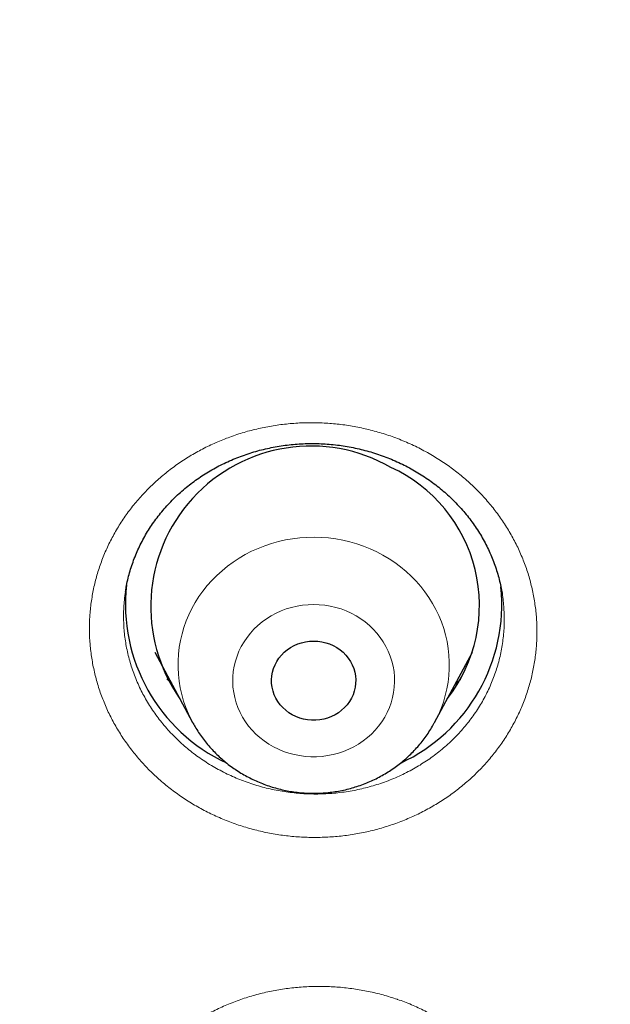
# Model space of a CAD drawing. Header units: millimetres. Extents: x 8 to 436, y 12 to 764.
# Tile 477 of 656: x 222.61 to 227.94, y 693.85 to 702.73. Entities that reach past the tile are written whole.
import ezdxf

# ---------------------------------------------------------------- set-up
doc = ezdxf.new("R2010")
doc.units = ezdxf.units.MM

msp = doc.modelspace()

# ---------------------------------------------------------------- linework, layer by layer
at = {"color": 7, "linetype": 'Continuous', "lineweight": 30}
for p, q in [((223.829, 697.0232), (224.1698, 696.3911)), ((226.3532, 696.3911), (226.694, 697.0232)), ((223.9806, 696.7421), (223.975, 696.745))]:
    msp.add_line(p, q, dxfattribs=at)
at = {"color": 252, "linetype": 'Continuous', "lineweight": 0}
for p, q in [((223.9798, 696.7435), (223.9372, 696.7829)), ((226.585, 696.7784), (226.5385, 696.7348))]:
    msp.add_line(p, q, dxfattribs=at)
at = {"color": 252, "linetype": 'Continuous', "lineweight": 0, "flags": 128}
for points in [[(224.1699, 696.391), (224.1587, 696.4122), (224.1321, 696.468), (224.1086, 696.5251), (224.0884, 696.5834), (224.0715, 696.6425), (224.058, 696.7024), (224.0479, 696.7629), (224.0412, 696.8238), (224.038, 696.8849), (224.0383, 696.9462), (224.042, 697.0073), (224.0492, 697.0681), (224.0598, 697.1286), (224.0739, 697.1883), (224.0913, 697.2474), (224.112, 697.3054), (224.136, 697.3623), (224.1631, 697.418), (224.1934, 697.4722), (224.2267, 697.5248), (224.2629, 697.5757), (224.302, 697.6247), (224.3438, 697.6717), (224.3882, 697.7165), (224.4351, 697.759), (224.4843, 697.7992), (224.5357, 697.8368), (224.5892, 697.8718), (224.6445, 697.904), (224.7017, 697.9335), (224.7604, 697.96), (224.8205, 697.9836), (224.8819, 698.0041), (224.9444, 698.0216), (225.0077, 698.0359), (225.0718, 698.047), (225.1364, 698.0548), (225.2014, 698.0595), (225.2665, 698.0608), (225.3317, 698.059), (225.3966, 698.0538), (225.4611, 698.0455), (225.5251, 698.0339), (225.5883, 698.0191), (225.6506, 698.0012), (225.7118, 697.9802), (225.7718, 697.9561), (225.8303, 697.9291), (225.8871, 697.8992), (225.9422, 697.8666), (225.9954, 697.8312), (226.0465, 697.7932), (226.0953, 697.7526), (226.1418, 697.7097), (226.1858, 697.6646), (226.2272, 697.6173), (226.2658, 697.568), (226.3016, 697.5168), (226.3345, 697.464), (226.3643, 697.4095), (226.391, 697.3537), (226.4145, 697.2965), (226.4347, 697.2383), (226.4515, 697.1792), (226.4651, 697.1193), (226.4752, 697.0588), (226.4818, 696.9979), (226.485, 696.9367), (226.4848, 696.8755), (226.481, 696.8144), (226.4738, 696.7535), (226.4632, 696.6931), (226.4492, 696.6333), (226.4318, 696.5743), (226.4111, 696.5163), (226.3871, 696.4594), (226.3599, 696.4037), (226.3534, 696.3915)], [(225.601, 697.3754), (225.5555, 697.3959), (225.5087, 697.4135), (225.4607, 697.428), (225.4117, 697.4393), (225.3621, 697.4475), (225.3119, 697.4524), (225.2615, 697.454), (225.2111, 697.4524), (225.161, 697.4475), (225.1113, 697.4393), (225.0623, 697.428), (225.0143, 697.4135), (224.9675, 697.3959), (224.9221, 697.3754), (224.8782, 697.3519), (224.8363, 697.3257), (224.7963, 697.2968), (224.7586, 697.2653), (224.7232, 697.2316), (224.6904, 697.1956), (224.6604, 697.1575), (224.6332, 697.1176), (224.609, 697.076), (224.5879, 697.033), (224.57, 696.9887), (224.5554, 696.9433), (224.5442, 696.8971), (224.5364, 696.8503), (224.532, 696.8031), (224.5312, 696.7557), (224.5338, 696.7084), (224.5399, 696.6614), (224.5494, 696.6149), (224.5623, 696.569), (224.5785, 696.5242), (224.598, 696.4805), (224.6207, 696.4382), (224.6464, 696.3974), (224.675, 696.3584), (224.7065, 696.3214), (224.7406, 696.2864), (224.7771, 696.2538), (224.816, 696.2236), (224.857, 696.196), (224.8999, 696.1712), (224.9446, 696.1492), (224.9907, 696.1301), (225.0382, 696.1141), (225.0867, 696.1011), (225.1361, 696.0914), (225.186, 696.0849), (225.2363, 696.0816), (225.2867, 696.0816), (225.337, 696.0849), (225.387, 696.0914), (225.4363, 696.1011), (225.4848, 696.1141), (225.5323, 696.1301), (225.5784, 696.1492), (225.6231, 696.1712), (225.666, 696.196), (225.707, 696.2236), (225.7459, 696.2538), (225.7825, 696.2864), (225.8165, 696.3214), (225.848, 696.3584), (225.8766, 696.3974), (225.9023, 696.4382), (225.925, 696.4805), (225.9445, 696.5242), (225.9607, 696.569), (225.9737, 696.6149), (225.9832, 696.6614), (225.9892, 696.7084), (225.9919, 696.7557), (225.991, 696.8031), (225.9866, 696.8503), (225.9788, 696.8971), (225.9676, 696.9433), (225.953, 696.9887), (225.9351, 697.033), (225.9141, 697.076), (225.8899, 697.1176), (225.8627, 697.1575), (225.8326, 697.1956), (225.7998, 697.2316), (225.7645, 697.2653), (225.7267, 697.2968), (225.6868, 697.3257), (225.6448, 697.3519), (225.601, 697.3754)]]:
    msp.add_lwpolyline(points, dxfattribs=at)
at = {"color": 7, "linetype": 'Continuous', "lineweight": 30, "flags": 128}
msp.add_lwpolyline([(225.4381, 697.0838), (225.4698, 697.0663), (225.4995, 697.046), (225.527, 697.0231), (225.552, 696.9979), (225.5743, 696.9704), (225.5936, 696.9411), (225.6099, 696.9102), (225.6229, 696.8779), (225.6326, 696.8446), (225.6388, 696.8106), (225.6414, 696.7762), (225.6405, 696.7417), (225.6361, 696.7075), (225.6282, 696.6738), (225.6168, 696.641), (225.6022, 696.6093), (225.5843, 696.5792), (225.5635, 696.5508), (225.5398, 696.5244), (225.5135, 696.5003), (225.4849, 696.4787), (225.4542, 696.4598), (225.4217, 696.4438), (225.3876, 696.4307), (225.3525, 696.4209), (225.3164, 696.4142), (225.2799, 696.4109), (225.2432, 696.4109), (225.2066, 696.4142), (225.1706, 696.4209), (225.1354, 696.4307), (225.1014, 696.4438), (225.0689, 696.4598), (225.0382, 696.4787), (225.0095, 696.5003), (224.9832, 696.5244), (224.9596, 696.5508), (224.9387, 696.5792), (224.9209, 696.6093), (224.9062, 696.641), (224.8949, 696.6738), (224.8869, 696.7075), (224.8825, 696.7417), (224.8816, 696.7762), (224.8843, 696.8106), (224.8905, 696.8446), (224.9001, 696.8779), (224.9131, 696.9102), (224.9294, 696.9411), (224.9488, 696.9704), (224.9711, 696.9979), (224.9961, 697.0231), (225.0236, 697.046), (225.0533, 697.0663), (225.0849, 697.0838), (225.1182, 697.0983), (225.1529, 697.1098), (225.1885, 697.118), (225.2248, 697.123), (225.2615, 697.1247), (225.2982, 697.123), (225.3345, 697.118), (225.3702, 697.1098), (225.4048, 697.0983), (225.4381, 697.0838)], dxfattribs=at)
at = {"color": 7, "linetype": 'Continuous', "lineweight": 30}
for centre, radius, start, end in [((225.2375, 697.4361), 1.446, 60.08665, 215.16009), ((225.3896, 697.4455), 1.3679, 322.0069, 65.42208), ((225.1406, 697.4547), 1.5769, 173.57663, 245.03218), ((225.3807, 697.456), 1.5788, 294.96579, 5.66719)]:
    msp.add_arc(centre, radius, start, end, dxfattribs=at)
for points, knots in [([(228.8203, 667.8387), (227.6178, 667.9452), (225.213, 668.1582), (221.6552, 668.8219), (218.1629, 669.7328), (214.7882, 670.9004), (211.5494, 672.3031), (208.4634, 673.9273), (205.5225, 675.7738), (202.7448, 677.8315), (200.1475, 680.0876), (197.7465, 682.5283), (195.5568, 685.1385), (193.5917, 687.902), (191.8635, 690.8019), (190.3827, 693.8203), (189.1584, 696.9386), (188.1983, 700.1375), (187.5083, 703.3974), (187.0926, 706.6981), (186.9537, 710.0192), (187.0926, 713.3404), (187.5083, 716.641), (188.1983, 719.9009), (189.1584, 723.0998), (190.3827, 726.2181), (191.8635, 729.2365), (193.5917, 732.1364), (195.5568, 734.9), (197.7465, 737.5101), (200.1475, 739.9508), (202.7448, 742.2069), (205.5225, 744.2646), (208.4634, 746.1112), (211.5494, 747.7352), (214.7615, 749.1267), (218.0799, 750.2771), (221.4842, 751.1793), (224.9532, 751.8277), (228.4657, 752.2184), (232, 752.3489), (235.5343, 752.2184), (239.0468, 751.8277), (242.5158, 751.1793), (245.9201, 750.2771), (249.2385, 749.1267), (252.4506, 747.7352), (255.5366, 746.1112), (258.4775, 744.2646), (261.2552, 742.2069), (263.8525, 739.9508), (266.2535, 737.5101), (268.4432, 734.9), (270.4083, 732.1364), (272.1365, 729.2365), (273.6173, 726.2181), (274.8416, 723.0998), (275.8017, 719.9009), (276.4917, 716.641), (276.9074, 713.3404), (277.0463, 710.0192), (276.9074, 706.6981), (276.4917, 703.3974), (275.8017, 700.1375), (274.8416, 696.9386), (273.6173, 693.8203), (272.1365, 690.8019), (270.4083, 687.902), (268.4432, 685.1385), (266.2535, 682.5283), (263.8525, 680.0876), (261.2552, 677.8315), (258.4775, 675.7738), (255.5366, 673.9273), (252.4506, 672.3031), (249.2118, 670.9004), (245.8371, 669.7328), (242.3448, 668.8219), (238.787, 668.1582), (236.3822, 667.9452), (235.1797, 667.8387)], [0, 0, 0, 0, 0.013106, 0.026212, 0.039318, 0.052424, 0.065212, 0.078, 0.090788, 0.103576, 0.116364, 0.129151, 0.141939, 0.154727, 0.167515, 0.180303, 0.193091, 0.205879, 0.218667, 0.231454, 0.244242, 0.25703, 0.269818, 0.282606, 0.295394, 0.308182, 0.32097, 0.333758, 0.346545, 0.359333, 0.372121, 0.384909, 0.397697, 0.410485, 0.423273, 0.436061, 0.448848, 0.461636, 0.474424, 0.487212, 0.5, 0.512788, 0.525576, 0.538364, 0.551152, 0.563939, 0.576727, 0.589515, 0.602303, 0.615091, 0.627879, 0.640667, 0.653455, 0.666242, 0.67903, 0.691818, 0.704606, 0.717394, 0.730182, 0.74297, 0.755758, 0.768546, 0.781333, 0.794121, 0.806909, 0.819697, 0.832485, 0.845273, 0.858061, 0.870849, 0.883636, 0.896424, 0.909212, 0.922, 0.934788, 0.947576, 0.960682, 0.973788, 0.986894, 1, 1, 1, 1]), ([(223.5641, 697.5712), (223.5661, 697.5842), (223.5715, 697.6192), (223.5837, 697.6757), (223.6004, 697.7408), (223.6202, 697.8053), (223.643, 697.869), (223.6687, 697.9316), (223.6972, 697.9929), (223.7284, 698.0527), (223.7623, 698.1109), (223.7989, 698.1678), (223.8382, 698.2233), (223.8803, 698.2775), (223.9249, 698.3302), (223.972, 698.3811), (224.0214, 698.43), (224.0729, 698.4769), (224.1265, 698.5216), (224.1819, 698.564), (224.2392, 698.6042), (224.2984, 698.6422), (224.3595, 698.6779), (224.4222, 698.7112), (224.4864, 698.742), (224.552, 698.7704), (224.619, 698.7961), (224.6872, 698.8192), (224.7564, 698.8397), (224.8264, 698.8574), (224.8971, 698.8724), (224.9684, 698.8846), (225.0401, 698.8941), (225.1123, 698.9007), (225.1847, 698.9046), (225.2574, 698.9056), (225.3301, 698.9038), (225.4028, 698.8992), (225.4752, 698.8918), (225.5472, 698.8817), (225.6185, 698.8687), (225.6893, 698.853), (225.7594, 698.8346), (225.8286, 698.8135), (225.8968, 698.7897), (225.9638, 698.7634), (226.0296, 698.7345), (226.0939, 698.7031), (226.1566, 698.6693), (226.2177, 698.6331), (226.2772, 698.5946), (226.335, 698.5538), (226.3908, 698.5109), (226.4446, 698.4658), (226.4964, 698.4186), (226.5459, 698.3696), (226.5931, 698.3187), (226.6379, 698.2661), (226.6802, 698.2119), (226.72, 698.1561), (226.7573, 698.0988), (226.7918, 698.0401), (226.8236, 697.9801), (226.8527, 697.9189), (226.8789, 697.8565), (226.9023, 697.7931), (226.9227, 697.7289), (226.94, 697.6641), (226.954, 697.6017), (226.9606, 697.5608), (226.9637, 697.5418)], [0, 0, 0, 0, 0.008916, 0.023932, 0.03902, 0.05415, 0.069287, 0.08439, 0.099424, 0.114358, 0.129212, 0.144027, 0.158927, 0.17387, 0.188837, 0.203807, 0.218754, 0.233658, 0.2485, 0.263289, 0.277992, 0.292796, 0.307584, 0.322358, 0.337125, 0.351889, 0.366658, 0.381435, 0.396225, 0.410959, 0.425663, 0.440348, 0.455022, 0.469693, 0.48437, 0.499056, 0.513759, 0.528486, 0.543209, 0.557869, 0.572543, 0.587235, 0.601939, 0.616653, 0.631372, 0.646091, 0.660808, 0.675516, 0.690193, 0.704886, 0.719604, 0.734343, 0.7491, 0.763872, 0.778654, 0.793444, 0.80824, 0.82303, 0.837844, 0.852666, 0.867501, 0.882356, 0.897238, 0.912152, 0.927106, 0.942106, 0.95711, 0.972058, 0.987017, 1, 1, 1, 1]), ([(223.9807, 696.7418), (223.9703, 696.7513), (223.9552, 696.7649), (223.941, 696.7795), (223.9366, 696.784)], [0, 0, 0, 0, 0.690388, 1, 1, 1, 1]), ([(226.5855, 696.7795), (226.5802, 696.7739), (226.5648, 696.7578), (226.5482, 696.7426), (226.5374, 696.7327)], [0, 0, 0, 0, 0.346185, 1, 1, 1, 1]), ([(224.1701, 696.3911), (224.1773, 696.378), (224.194, 696.3472), (224.2235, 696.3005), (224.258, 696.251), (224.2952, 696.2032), (224.3348, 696.1572), (224.3767, 696.1132), (224.421, 696.0713), (224.4673, 696.0316), (224.5157, 695.9941), (224.5661, 695.9591), (224.6182, 695.9266), (224.672, 695.8966), (224.7273, 695.8692), (224.784, 695.8446), (224.8419, 695.8227), (224.9009, 695.8037), (224.9609, 695.7876), (225.0216, 695.7744), (225.083, 695.7642), (225.1449, 695.757), (225.2071, 695.7529), (225.2694, 695.7517), (225.3317, 695.7536), (225.3939, 695.7586), (225.4557, 695.7665), (225.5171, 695.7775), (225.5778, 695.7915), (225.6377, 695.8084), (225.6966, 695.8283), (225.7545, 695.8509), (225.811, 695.8764), (225.8662, 695.9046), (225.9198, 695.9355), (225.9716, 695.9689), (226.0217, 696.0049), (226.0698, 696.0432), (226.1158, 696.0838), (226.1596, 696.1266), (226.2011, 696.1715), (226.2401, 696.2184), (226.2767, 696.267), (226.3105, 696.3174), (226.336, 696.359), (226.3492, 696.3843), (226.3531, 696.3917)], [0, 0, 0, 0, 0.017057, 0.039956, 0.062877, 0.085823, 0.108793, 0.131789, 0.154811, 0.177859, 0.200934, 0.224034, 0.247159, 0.270309, 0.293482, 0.316676, 0.339892, 0.363126, 0.386377, 0.409644, 0.432924, 0.456217, 0.47952, 0.50283, 0.526147, 0.549468, 0.572789, 0.59611, 0.619429, 0.642742, 0.666048, 0.689344, 0.712629, 0.735901, 0.759156, 0.782394, 0.805612, 0.828809, 0.851982, 0.875131, 0.898255, 0.921351, 0.94442, 0.967462, 0.990477, 1, 1, 1, 1])]:
    msp.add_open_spline(points, degree=3, knots=knots, dxfattribs=at)
at = {"color": 252, "linetype": 'Continuous', "lineweight": 0}
for points, knots in [([(228.539, 686.0536), (227.8244, 686.1628), (226.3954, 686.3811), (224.2995, 686.925), (222.3123, 687.6039), (220.4448, 688.4136), (218.701, 689.3311), (217.0393, 690.3745), (215.4699, 691.5371), (214.0023, 692.8119), (212.6457, 694.191), (211.4084, 695.6658), (210.2981, 697.2273), (209.3216, 698.8659), (208.4849, 700.5714), (207.7931, 702.3333), (207.2507, 704.1408), (206.8608, 705.9827), (206.6259, 707.8477), (206.5474, 709.7242), (206.6259, 711.6008), (206.8608, 713.4658), (207.2507, 715.3077), (207.7931, 717.1152), (208.4849, 718.8771), (209.3216, 720.5826), (210.2981, 722.2211), (211.4084, 723.7826), (212.6457, 725.2575), (214.0023, 726.6365), (215.4699, 727.9113), (217.0393, 729.074), (218.7011, 730.1173), (220.4448, 731.035), (222.2597, 731.8212), (224.1347, 732.4712), (226.0582, 732.981), (228.0183, 733.3474), (230.003, 733.5681), (232, 733.6418), (233.997, 733.5681), (235.9817, 733.3474), (237.9418, 732.981), (239.8653, 732.4712), (241.7403, 731.8212), (243.5552, 731.035), (245.2989, 730.1173), (246.9607, 729.074), (248.5301, 727.9113), (249.9977, 726.6365), (251.3543, 725.2575), (252.5916, 723.7826), (253.7019, 722.2211), (254.6784, 720.5826), (255.5151, 718.8771), (256.2069, 717.1152), (256.7493, 715.3077), (257.1392, 713.4658), (257.3741, 711.6008), (257.4526, 709.7242), (257.3741, 707.8477), (257.1392, 705.9827), (256.7493, 704.1408), (256.2069, 702.3333), (255.5151, 700.5714), (254.6784, 698.8659), (253.7019, 697.2273), (252.5916, 695.6658), (251.3543, 694.191), (249.9977, 692.8119), (248.5301, 691.5371), (246.9607, 690.3745), (245.299, 689.3311), (243.5552, 688.4136), (241.6902, 687.605), (239.7083, 686.9275), (237.6207, 686.3848), (236.1973, 686.1661), (235.4856, 686.0568)], [0, 0, 0, 0, 0.014209, 0.028417, 0.042626, 0.055696, 0.068766, 0.081836, 0.094907, 0.107977, 0.121047, 0.134117, 0.147187, 0.160257, 0.173327, 0.186398, 0.199468, 0.212538, 0.225608, 0.238678, 0.251748, 0.264818, 0.277889, 0.290959, 0.304029, 0.317099, 0.330169, 0.343239, 0.356309, 0.36938, 0.38245, 0.39552, 0.40859, 0.42166, 0.43473, 0.447801, 0.460871, 0.473941, 0.487011, 0.500081, 0.513151, 0.526221, 0.539292, 0.552362, 0.565432, 0.578502, 0.591572, 0.604642, 0.617712, 0.630783, 0.643853, 0.656923, 0.669993, 0.683063, 0.696133, 0.709203, 0.722274, 0.735344, 0.748414, 0.761484, 0.774554, 0.787624, 0.800695, 0.813765, 0.826835, 0.839905, 0.852975, 0.866045, 0.879115, 0.892186, 0.905256, 0.918326, 0.931396, 0.944466, 0.957536, 0.971691, 0.985845, 1, 1, 1, 1]), ([(235.4006, 687.1413), (236.0677, 687.2458), (237.4021, 687.455), (239.3592, 687.9671), (241.2259, 688.6065), (242.9913, 689.3719), (244.6499, 690.2446), (246.2305, 691.237), (247.7234, 692.3429), (249.1193, 693.5555), (250.4097, 694.8673), (251.5866, 696.2701), (252.6427, 697.7554), (253.5716, 699.314), (254.3675, 700.9362), (255.0254, 702.6122), (255.5414, 704.3315), (255.9123, 706.0835), (256.1357, 707.8574), (256.2104, 709.6424), (256.1357, 711.4274), (255.9123, 713.2013), (255.5414, 714.9534), (255.0254, 716.6726), (254.3675, 718.3486), (253.5716, 719.9708), (252.6427, 721.5294), (251.5866, 723.0147), (250.4097, 724.4176), (249.1193, 725.7293), (247.7234, 726.9419), (246.2305, 728.0478), (244.6499, 729.0402), (242.9913, 729.9131), (241.2649, 730.661), (239.4814, 731.2792), (237.6518, 731.7641), (235.7873, 732.1126), (233.8995, 732.3226), (232, 732.3927), (230.1005, 732.3226), (228.2127, 732.1126), (226.3482, 731.7641), (224.5186, 731.2792), (222.7351, 730.661), (221.0087, 729.9131), (219.3501, 729.0402), (217.7695, 728.0478), (216.2766, 726.9419), (214.8807, 725.7293), (213.5903, 724.4176), (212.4134, 723.0147), (211.3573, 721.5294), (210.4284, 719.9708), (209.6325, 718.3486), (208.9746, 716.6726), (208.4586, 714.9534), (208.0877, 713.2013), (207.8643, 711.4274), (207.7896, 709.6424), (207.8643, 707.8574), (208.0877, 706.0835), (208.4586, 704.3315), (208.9746, 702.6122), (209.6325, 700.9362), (210.4284, 699.314), (211.3573, 697.7554), (212.4134, 696.2701), (213.5903, 694.8673), (214.8807, 693.5555), (216.2766, 692.3429), (217.7695, 691.237), (219.3501, 690.2446), (221.0087, 689.3719), (222.7741, 688.6065), (224.6409, 687.9671), (226.5982, 687.4549), (227.9326, 687.2458), (228.5998, 687.1412)], [0, 0, 0, 0, 0.013976, 0.027953, 0.041929, 0.055017, 0.068105, 0.081192, 0.09428, 0.107368, 0.120455, 0.133543, 0.146631, 0.159719, 0.172806, 0.185894, 0.198982, 0.212069, 0.225157, 0.238245, 0.251332, 0.26442, 0.277508, 0.290595, 0.303683, 0.316771, 0.329859, 0.342946, 0.356034, 0.369122, 0.382209, 0.395297, 0.408385, 0.421472, 0.43456, 0.447648, 0.460736, 0.473823, 0.486911, 0.499999, 0.513086, 0.526174, 0.539262, 0.552349, 0.565437, 0.578525, 0.591612, 0.6047, 0.617788, 0.630876, 0.643963, 0.657051, 0.670139, 0.683226, 0.696314, 0.709402, 0.722489, 0.735577, 0.748665, 0.761753, 0.77484, 0.787928, 0.801016, 0.814103, 0.827191, 0.840279, 0.853366, 0.866454, 0.879542, 0.892629, 0.905717, 0.918805, 0.931893, 0.94498, 0.958068, 0.972045, 0.986023, 1, 1, 1, 1]), ([(228.6351, 687.9428), (228.0066, 688.0437), (226.7496, 688.2457), (224.9058, 688.7321), (223.1366, 689.3395), (221.453, 690.0695), (219.8614, 690.9069), (218.3446, 691.8593), (216.9121, 692.9205), (215.5726, 694.084), (214.3343, 695.3428), (213.205, 696.6889), (212.1916, 698.1142), (211.3003, 699.6098), (210.5366, 701.1665), (209.9052, 702.7747), (209.41, 704.4244), (209.0542, 706.1057), (208.8398, 707.8079), (208.7681, 709.5207), (208.8398, 711.2336), (209.0542, 712.9358), (209.41, 714.617), (209.9052, 716.2668), (210.5366, 717.875), (211.3003, 719.4317), (212.1916, 720.9273), (213.205, 722.3526), (214.3344, 723.6987), (215.5726, 724.9574), (216.9121, 726.121), (218.3447, 727.1822), (219.8614, 728.1346), (221.453, 728.9721), (223.1096, 729.6898), (224.821, 730.2831), (226.5766, 730.7483), (228.3658, 731.0828), (230.1773, 731.2842), (232, 731.3515), (233.8228, 731.2842), (235.6343, 731.0828), (237.4234, 730.7483), (239.1791, 730.2831), (240.8905, 729.6898), (242.5471, 728.9721), (244.1386, 728.1345), (245.6554, 727.1822), (247.0879, 726.121), (248.4274, 724.9574), (249.6657, 723.6987), (250.795, 722.3525), (251.8084, 720.9273), (252.6997, 719.4317), (253.4634, 717.875), (254.0948, 716.2668), (254.59, 714.617), (254.9458, 712.9358), (255.1602, 711.2335), (255.2319, 709.5207), (255.1602, 707.8079), (254.9458, 706.1056), (254.59, 704.4244), (254.0948, 702.7746), (253.4634, 701.1664), (252.6997, 699.6097), (251.8084, 698.1141), (250.795, 696.6889), (249.6656, 695.3427), (248.4274, 694.084), (247.0879, 692.9204), (245.6553, 691.8592), (244.1386, 690.9069), (242.547, 690.0694), (240.8609, 689.3384), (239.0863, 688.7295), (237.2342, 688.2419), (235.9715, 688.0402), (235.3402, 687.9394)], [0, 0, 0, 0, 0.013748, 0.027497, 0.041245, 0.05435, 0.067455, 0.080559, 0.093664, 0.106769, 0.119873, 0.132978, 0.146083, 0.159188, 0.172292, 0.185397, 0.198502, 0.211606, 0.224711, 0.237816, 0.250921, 0.264025, 0.27713, 0.290235, 0.30334, 0.316444, 0.329549, 0.342654, 0.355758, 0.368863, 0.381968, 0.395073, 0.408177, 0.421282, 0.434387, 0.447492, 0.460596, 0.473701, 0.486806, 0.49991, 0.513015, 0.52612, 0.539225, 0.552329, 0.565434, 0.578539, 0.591643, 0.604748, 0.617853, 0.630958, 0.644062, 0.657167, 0.670272, 0.683377, 0.696481, 0.709586, 0.722691, 0.735795, 0.7489, 0.762005, 0.77511, 0.788214, 0.801319, 0.814424, 0.827528, 0.840633, 0.853738, 0.866843, 0.879947, 0.893052, 0.906157, 0.919262, 0.932366, 0.945471, 0.958576, 0.972384, 0.986192, 1, 1, 1, 1]), ([(234.2811, 688.7703), (234.8105, 688.8324), (235.8694, 688.9566), (237.4343, 689.2791), (238.9716, 689.6994), (240.5148, 690.24), (242.052, 690.9059), (243.5686, 691.7041), (245.0138, 692.6116), (246.3789, 693.6229), (247.6552, 694.7317), (248.8351, 695.9312), (249.9112, 697.214), (250.8768, 698.5722), (251.7261, 699.9973), (252.4538, 701.4807), (253.0554, 703.0132), (253.5271, 704.5853), (253.8662, 706.1874), (254.0704, 707.8095), (254.1386, 709.4416), (254.0703, 711.0738), (253.8659, 712.6959), (253.5267, 714.2979), (253.0548, 715.8699), (252.4531, 717.4024), (251.7253, 718.8857), (250.8759, 720.3108), (249.9101, 721.6689), (248.8339, 722.9516), (247.654, 724.1511), (246.3775, 725.2598), (245.0124, 726.2709), (243.567, 727.1784), (242.0504, 727.9764), (240.4718, 728.6602), (238.841, 729.2255), (237.168, 729.6688), (235.4631, 729.9874), (233.7369, 730.1793), (232, 730.2434), (230.2631, 730.1792), (228.5369, 729.9872), (226.8321, 729.6684), (225.1591, 729.225), (223.5283, 728.6596), (221.9498, 727.9757), (220.4332, 727.1775), (218.988, 726.27), (217.6229, 725.2587), (216.3466, 724.1499), (215.1667, 722.9504), (214.0906, 721.6676), (213.1249, 720.3094), (212.2757, 718.8842), (211.548, 717.4008), (210.9464, 715.8683), (210.4747, 714.2962), (210.1356, 712.6942), (209.9314, 711.0721), (209.8632, 709.4399), (209.9315, 707.8078), (210.1359, 706.1857), (210.4751, 704.5837), (210.947, 703.0116), (211.5487, 701.4792), (212.2765, 699.9958), (213.1259, 698.5707), (214.0917, 697.2126), (215.1678, 695.9299), (216.3478, 694.7305), (217.6243, 693.6218), (218.9894, 692.6106), (220.4348, 691.7032), (221.9514, 690.9051), (223.4884, 690.2395), (225.0311, 689.6991), (226.5676, 689.2791), (228.1316, 688.9568), (229.1899, 688.8326), (229.719, 688.7705)], [0, 0, 0, 0, 0.011909, 0.023818, 0.035727, 0.047636, 0.060561, 0.073486, 0.086411, 0.099336, 0.112261, 0.125186, 0.138111, 0.151036, 0.163961, 0.176886, 0.189811, 0.202736, 0.215661, 0.228587, 0.241512, 0.254437, 0.267362, 0.280287, 0.293212, 0.306137, 0.319062, 0.331987, 0.344912, 0.357837, 0.370762, 0.383687, 0.396612, 0.409537, 0.422462, 0.435388, 0.448313, 0.461238, 0.474163, 0.487088, 0.500013, 0.512938, 0.525863, 0.538788, 0.551713, 0.564638, 0.577563, 0.590488, 0.603413, 0.616338, 0.629263, 0.642189, 0.655114, 0.668039, 0.680964, 0.693889, 0.706814, 0.719739, 0.732664, 0.745589, 0.758514, 0.771439, 0.784364, 0.797289, 0.810214, 0.823139, 0.836065, 0.84899, 0.861915, 0.87484, 0.887765, 0.90069, 0.913615, 0.92654, 0.939465, 0.95239, 0.964293, 0.976195, 0.988098, 1, 1, 1, 1]), ([(224.3191, 695.5749), (224.2795, 695.5954), (224.2002, 695.6364), (224.0871, 695.7072), (223.9788, 695.7843), (223.8764, 695.868), (223.7803, 695.9576), (223.691, 696.0532), (223.6087, 696.1543), (223.5338, 696.2602), (223.4666, 696.3704), (223.4076, 696.4843), (223.3573, 696.6017), (223.3155, 696.722), (223.2823, 696.8448), (223.2581, 696.9691), (223.243, 697.0944), (223.2373, 697.2203), (223.2407, 697.3465), (223.2532, 697.4723), (223.2747, 697.5967), (223.3052, 697.7194), (223.3448, 697.8398), (223.3932, 697.9575), (223.45, 698.0721), (223.5149, 698.1828), (223.5877, 698.2889), (223.6683, 698.3901), (223.7562, 698.4861), (223.851, 698.5765), (223.9521, 698.6608), (224.0589, 698.7384), (224.1714, 698.8089), (224.2889, 698.8722), (224.411, 698.9282), (224.5367, 698.9765), (224.6656, 699.0167), (224.7971, 699.0485), (224.931, 699.0721), (225.0664, 699.0873), (225.2026, 699.0941), (225.3388, 699.0924), (225.4746, 699.082), (225.6096, 699.0632), (225.7431, 699.036), (225.8743, 699.0007), (226.0042, 698.9568), (226.1322, 698.9039), (226.2575, 698.8422), (226.3764, 698.7734), (226.4885, 698.6982), (226.5936, 698.6171), (226.6928, 698.5297), (226.7854, 698.4365), (226.871, 698.338), (226.9491, 698.2343), (227.0196, 698.1258), (227.0822, 698.0132), (227.1366, 697.8972), (227.1823, 697.7782), (227.2192, 697.6567), (227.2471, 697.533), (227.2662, 697.4078), (227.2762, 697.2819), (227.277, 697.1559), (227.2685, 697.0302), (227.2508, 696.9051), (227.224, 696.7814), (227.1885, 696.6597), (227.1442, 696.5408), (227.0911, 696.425), (227.0296, 696.3127), (226.96, 696.2043), (226.8828, 696.1007), (226.7983, 696.0023), (226.7066, 695.9096), (226.6082, 695.8228), (226.5036, 695.7421), (226.3934, 695.6683), (226.2782, 695.6016), (226.1583, 695.5425), (226.0341, 695.491), (225.9063, 695.4472), (225.7757, 695.4115), (225.6429, 695.3841), (225.5084, 695.3653), (225.3725, 695.355), (225.236, 695.353), (225.0997, 695.3595), (224.9643, 695.3744), (224.8302, 695.398), (224.6979, 695.4299), (224.568, 695.4701), (224.441, 695.5176), (224.3597, 695.5558), (224.3191, 695.5749)], [0, 0, 0, 0, 0.010683, 0.021402, 0.032133, 0.042852, 0.053534, 0.064233, 0.074969, 0.085717, 0.096452, 0.107151, 0.117857, 0.128599, 0.139353, 0.150095, 0.160801, 0.171516, 0.182269, 0.193033, 0.203786, 0.214502, 0.225227, 0.235989, 0.246764, 0.257526, 0.268251, 0.278982, 0.289749, 0.300528, 0.311295, 0.322025, 0.332754, 0.343518, 0.354296, 0.365061, 0.375789, 0.386509, 0.397265, 0.408034, 0.418791, 0.429511, 0.44022, 0.450966, 0.461724, 0.47247, 0.483179, 0.494322, 0.505478, 0.516621, 0.527323, 0.538062, 0.548813, 0.559552, 0.570255, 0.580957, 0.591696, 0.602447, 0.613185, 0.623887, 0.634596, 0.645341, 0.656098, 0.666843, 0.677552, 0.688271, 0.699027, 0.709795, 0.72055, 0.731269, 0.741997, 0.752761, 0.763538, 0.774302, 0.78503, 0.795761, 0.806528, 0.817307, 0.828074, 0.838805, 0.849531, 0.860294, 0.871069, 0.881832, 0.892558, 0.903274, 0.914028, 0.924793, 0.935546, 0.946263, 0.956986, 0.967745, 0.978518, 0.989277, 1, 1, 1, 1]), ([(223.5652, 697.5711), (223.561, 697.5453), (223.5497, 697.4754), (223.5447, 697.3592), (223.5492, 697.2255), (223.5664, 697.0925), (223.5953, 696.962), (223.6364, 696.8326), (223.689, 696.7075), (223.7527, 696.5869), (223.8265, 696.4722), (223.9115, 696.3623), (224.0056, 696.26), (224.1086, 696.1653), (224.219, 696.0795), (224.3378, 696.0008), (224.4227, 695.9565), (224.4655, 695.9341)], [0, 0, 0, 0, 0.040224, 0.108816, 0.178652, 0.245962, 0.314472, 0.382981, 0.452735, 0.519988, 0.588443, 0.656897, 0.726595, 0.793739, 0.862079, 0.93042, 1, 1, 1, 1]), ([(224.4655, 695.9341), (224.4658, 695.9339), (224.508, 695.9131), (224.5948, 695.8745), (224.7296, 695.8268), (224.8699, 695.7892), (225.0122, 695.7629), (225.1562, 695.7478), (225.3001, 695.7438), (225.4454, 695.751), (225.5421, 695.7636), (225.6372, 695.7798), (225.7303, 695.7994), (225.8673, 695.8397), (226.0017, 695.8912), (226.1304, 695.953), (226.2521, 696.0241), (226.3666, 696.1042), (226.4746, 696.194), (226.5735, 696.2919), (226.6624, 696.3965), (226.7413, 696.5073), (226.8106, 696.6253), (226.8685, 696.7482), (226.9146, 696.8743), (226.9491, 697.0033), (226.9719, 697.1362), (226.9826, 697.2702), (226.9797, 697.4039), (226.9731, 697.4942), (226.964, 697.5399), (226.9636, 697.5417)], [0, 0, 0, 0, 0.00024, 0.0379, 0.076233, 0.114567, 0.153598, 0.191257, 0.22959, 0.267922, 0.306951, 0.307208, 0.34496, 0.382974, 0.421816, 0.460945, 0.498721, 0.53676, 0.575626, 0.614778, 0.652553, 0.69059, 0.729453, 0.768601, 0.80635, 0.844361, 0.883196, 0.922317, 0.96003, 0.998415, 1, 1, 1, 1]), ([(226.016, 693.8946), (226.0168, 693.8943), (226.0599, 693.8796), (226.1446, 693.8474), (226.2668, 693.7919), (226.385, 693.729), (226.4982, 693.6591), (226.606, 693.5826), (226.7078, 693.4994), (226.8036, 693.41), (226.8927, 693.3149), (226.9748, 693.2147), (227.0493, 693.1099), (227.1158, 693.0006), (227.1744, 692.8873), (227.2246, 692.7706), (227.2664, 692.6513), (227.2992, 692.5299), (227.323, 692.4067), (227.3377, 692.2821), (227.3433, 692.1569), (227.3399, 692.0317), (227.3274, 691.9073), (227.3055, 691.7839), (227.2745, 691.6621), (227.2348, 691.5423), (227.1864, 691.4254), (227.1297, 691.312), (227.0645, 691.2025), (226.9913, 691.0972), (226.9104, 690.9965), (226.8225, 690.9012), (226.7279, 690.8117), (226.6267, 690.7285), (226.5195, 690.6518), (226.4067, 690.5817), (226.2892, 690.5189), (226.1674, 690.4636), (226.0418, 690.4162), (225.9128, 690.3768), (225.781, 690.3453), (225.6473, 690.322), (225.5123, 690.3072), (225.3766, 690.3009), (225.2405, 690.3031), (225.1047, 690.3137), (224.97, 690.3325), (224.8353, 690.3599), (224.7014, 690.3964), (224.5688, 690.4419), (224.4416, 690.495), (224.3202, 690.5554), (224.2048, 690.6224), (224.0943, 690.6963), (223.9895, 690.7767), (223.8909, 690.8632), (223.7989, 690.9557), (223.7138, 691.0538), (223.6359, 691.1569), (223.5656, 691.2644), (223.5033, 691.3758), (223.4496, 691.4908), (223.4042, 691.6091), (223.3675, 691.7299), (223.3395, 691.8525), (223.3206, 691.9764), (223.3111, 692.1012), (223.3107, 692.2264), (223.3194, 692.3515), (223.337, 692.4756), (223.3638, 692.5981), (223.3996, 692.7186), (223.4444, 692.8367), (223.4977, 692.9519), (223.5592, 693.0634), (223.6286, 693.1707), (223.7061, 693.2732), (223.791, 693.3708), (223.883, 693.463), (223.9814, 693.5492), (224.0858, 693.6289), (224.196, 693.7017), (224.3115, 693.7676), (224.4318, 693.8263), (224.5559, 693.8773), (224.6833, 693.9205), (224.8137, 693.9553), (224.9466, 693.982), (225.0813, 694.0006), (225.217, 694.0107), (225.3528, 694.0125), (225.4882, 694.0056), (225.6229, 693.9904), (225.7564, 693.9668), (225.888, 693.9358), (225.9734, 693.9083), (226.016, 693.8946)], [0, 0, 0, 0, 0.000189, 0.010876, 0.0216, 0.032336, 0.043059, 0.053746, 0.064433, 0.075156, 0.085892, 0.096615, 0.107301, 0.118, 0.128735, 0.139482, 0.150216, 0.160915, 0.171632, 0.182385, 0.193151, 0.203905, 0.214622, 0.225357, 0.236128, 0.246911, 0.257683, 0.268417, 0.279161, 0.289941, 0.300733, 0.311513, 0.322256, 0.332996, 0.343772, 0.35456, 0.365336, 0.376076, 0.3868, 0.397561, 0.408335, 0.419096, 0.42982, 0.440525, 0.451266, 0.462021, 0.472762, 0.483467, 0.494591, 0.505729, 0.516853, 0.527546, 0.538275, 0.549017, 0.559746, 0.570439, 0.581131, 0.59186, 0.602601, 0.61333, 0.624022, 0.634726, 0.645466, 0.656219, 0.666959, 0.677663, 0.688386, 0.699145, 0.709917, 0.720677, 0.7314, 0.742139, 0.752914, 0.763701, 0.774477, 0.785215, 0.795959, 0.806739, 0.817531, 0.828312, 0.839055, 0.849791, 0.860563, 0.871348, 0.88212, 0.892856, 0.903574, 0.914329, 0.925096, 0.935852, 0.94657, 0.957232, 0.96793, 0.97864, 0.989338, 1, 1, 1, 1])]:
    msp.add_open_spline(points, degree=3, knots=knots, dxfattribs=at)

doc.saveas('drawing.dxf')
